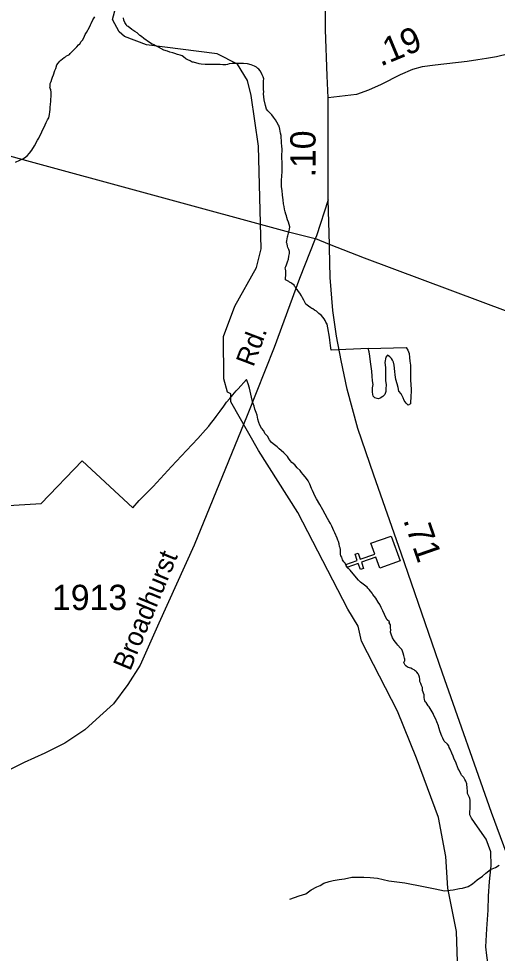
# Model space of a CAD drawing. Extents: x 2206922 to 2357709, y 510027 to 673830.
# Drawn here: x 2323655 to 2326023, y 547095 to 551723 of the extents above; entities that cross this region are included whole.
import ezdxf

# ---------------------------------------------------------------- set-up
doc = ezdxf.new("R2010")
doc.units = 0
for name, color, linetype in [('Exist Cultural Church CELL', 7, 'Continuous'), ('Exist Hydrographic Creek Single Shore', 7, 'Continuous'), ('Exist Hydrographic Misc Water Feature', 7, 'Continuous'), ('Exist Road Non-System Type 51', 7, 'Continuous'), ('Exist Road Primary NC Attributed', 7, 'Continuous'), ('Exist Road Primary NC Service Mileage Hundredths English Label', 7, 'Continuous'), ('Exist Road Secondary Mileage Hundredths English Label', 7, 'Continuous'), ('Exist Road Secondary Type 51 Attributed', 7, 'Continuous'), ('Exist Road Secondary Type 51 Label', 7, 'Continuous'), ('Exist Road Secondary Type 51 Number Label', 7, 'Continuous'), ('Exist Utilities Electrical Transmission Line', 7, 'Continuous')]:
    doc.layers.add(name, color=color, linetype=linetype)

msp = doc.modelspace()

# ---------------------------------------------------------------- linework, layer by layer
at = {"layer": 'Exist Cultural Church CELL'}
msp.add_lwpolyline([(2325441, 549002.9), (2325422, 549056.6), (2325350.2, 549031.3), (2325360.8, 549001.1), (2325345.8, 548995.8), (2325335.1, 549026), (2325278.4, 549006), (2325273.1, 549021.1), (2325329.8, 549041.1), (2325319.2, 549071.3), (2325334.2, 549076.6), (2325344.9, 549046.4), (2325416.7, 549071.7), (2325397.6, 549126.1), (2325498, 549161.5), (2325541.4, 549038.3)], close=True, dxfattribs=at)
at = {"layer": 'Exist Hydrographic Creek Single Shore'}
for points in [[(2325731.9, 547768.1), (2325623.6, 548061.3), (2325529.5, 548293.8), (2325350.5, 548640.9), (2325333.7, 548715.8), (2325282.6, 548799), (2325035.5, 549278), (2324840.5, 549585.2), (2324704.6, 549825.8), (2324704.6, 549865.2), (2324687.6, 549874.4), (2324670.5, 549939.3), (2324668.5, 550149.3), (2324724.7, 550299.3), (2324831.5, 550490.6), (2324854.7, 550583.5), (2324841.6, 551091.5), (2324805.7, 551342.8), (2324787.6, 551417.5), (2324736.6, 551497.5), (2324636.5, 551549.2), (2324286.5, 551594.2), (2324177.6, 551635.7), (2324152.6, 551657.7), (2324118.5, 551718.6), (2324158.5, 551867.9)], [(2325702.6, 545934.7), (2325681.7, 546291.6), (2325730.7, 546401.9), (2325834.6, 546803.1), (2325821.7, 547203), (2325778.6, 547417.8), (2325768.6, 547574.9), (2325731.9, 547768.1)]]:
    msp.add_lwpolyline(points, dxfattribs=at)
at = {"layer": 'Exist Hydrographic Misc Water Feature'}
for points in [[(2323838, 551476), (2323843.6, 551494.2), (2323849.7, 551502.2), (2323857.7, 551512), (2323863.5, 551518.4), (2323871.7, 551524.5), (2323879.5, 551530.6), (2323885.6, 551534.5), (2323891.3, 551538.5), (2323899.3, 551542.6), (2323905.5, 551546.6), (2323909.6, 551550.8), (2323913.1, 551554.7), (2323918.8, 551560.8), (2323927, 551568.9), (2323934.8, 551575), (2323943, 551583.1), (2323950.6, 551593.3), (2323956.8, 551599.3), (2323964.3, 551609.5), (2323970.3, 551617.5), (2323976.2, 551627.6), (2323984, 551645.5), (2323990, 551655.5), (2324005.8, 551681.5), (2324009.5, 551691.9), (2324013.4, 551699.8), (2324021.6, 551717.7), (2324031.6, 551732)], [(2324491.1, 551518.8), (2324481.1, 551524.8), (2324470.8, 551534.9), (2324463, 551538.5), (2324453, 551542.4), (2324440.9, 551546.3), (2324426.7, 551550.4), (2324416.7, 551554.4), (2324403, 551558.1), (2324390.9, 551562), (2324372.8, 551567.9), (2324346.6, 551581.6), (2324336.3, 551587.2), (2324324.6, 551593), (2324314.6, 551596.9), (2324302.3, 551604.9), (2324274.2, 551624.5), (2324262.3, 551634.4), (2324254.3, 551640.4), (2324240.1, 551652.3), (2324229.9, 551660), (2324213.7, 551670.1), (2324195.6, 551683.8), (2324189.5, 551687.6), (2324185.8, 551693.8), (2324179.4, 551703.7), (2324175.3, 551715.6), (2324173.1, 551727.3)], [(2324974.4, 550430.7), (2324974.6, 550434.8), (2324976.3, 550456.8), (2324976.3, 550474.7), (2324974.2, 550482.7), (2324973.8, 550488.8), (2324976.1, 550496.6), (2324980, 550504.6), (2324984.1, 550518.9), (2324989.6, 550532.7), (2324991.2, 550547.1), (2324995.4, 550561.1), (2324995.1, 550570.8), (2324990.8, 550580.7), (2324986.9, 550590.6), (2324985.1, 550596.6), (2324982.8, 550608.7), (2324980.4, 550614.8), (2324980.6, 550622.9), (2324984.3, 550642.6), (2324986.5, 550648.7), (2324988.4, 550654.9), (2324992.1, 550667), (2324993.9, 550680.9), (2324996, 550692.7), (2324993.7, 550704.8), (2324989.4, 550714.8), (2324985.5, 550726.7), (2324981.4, 550738.7), (2324979.4, 550746.7), (2324976.9, 550754.8), (2324973, 550766.7), (2324970.5, 550780.5), (2324968.7, 550792.5), (2324964.8, 550806.5), (2324962.5, 550826.3), (2324960.3, 550848.5), (2324957.8, 550872.4), (2324955.8, 550890.2), (2324955.6, 550904.4), (2324955.6, 550922.2), (2324957, 550944.3), (2324959.1, 550964.3), (2324958.6, 550982.2), (2324958.4, 551004.1), (2324956, 551040.2), (2324957.8, 551076.4), (2324957.4, 551092.2), (2324955.4, 551108), (2324952.9, 551144), (2324950.6, 551156.1), (2324949, 551166.1), (2324946.8, 551176.2), (2324942.7, 551190.2), (2324940.8, 551196.1), (2324932.4, 551210), (2324924.6, 551221.7), (2324915.8, 551235.6), (2324908, 551247.7), (2324895.9, 551259.3), (2324887.9, 551267.4), (2324881.5, 551275.2), (2324875.6, 551293.1), (2324868.8, 551321.3), (2324866.6, 551351.3), (2324867, 551363), (2324866.6, 551371.1), (2324866.6, 551389), (2324866.2, 551406.9), (2324866.2, 551415), (2324868, 551425.2), (2324864.1, 551435.2), (2324859.8, 551445.1), (2324855.9, 551453), (2324849.6, 551465), (2324843.6, 551472.7), (2324837.9, 551476.8), (2324831.5, 551482.7), (2324821.1, 551488.7), (2324805.1, 551494.3), (2324787.4, 551500.2), (2324767.3, 551502), (2324757.5, 551501.9), (2324737.4, 551501.7), (2324725.5, 551501.5), (2324711.6, 551501.5), (2324695.4, 551499.1), (2324687.4, 551497.1), (2324679.4, 551495), (2324665.2, 551494.7), (2324651.3, 551496.8), (2324635.3, 551496.3), (2324611.1, 551496.3), (2324577.5, 551496.1), (2324557.4, 551497.5), (2324547.5, 551499.4), (2324519.4, 551507.3), (2324513.1, 551507.5), (2324503.2, 551515), (2324491.1, 551518.8)], [(2323639.3, 551012), (2323661.1, 551022.5), (2323675.2, 551028.5), (2323683, 551034.6), (2323696.6, 551044.8), (2323708.6, 551056.7), (2323720.3, 551072.8), (2323732.2, 551092.9), (2323748, 551121.4), (2323754, 551131.4), (2323769.5, 551163.5), (2323785.3, 551197.7), (2323790.7, 551209.8), (2323797, 551221.5), (2323803, 551231.9), (2323806.5, 551248), (2323808.3, 551261.9), (2323810.4, 551273.8), (2323810.1, 551286), (2323811.8, 551295.9), (2323813.8, 551315.8), (2323815.5, 551346), (2323815.5, 551357.8), (2323813, 551371.9), (2323811.2, 551377.9), (2323809.1, 551381.8), (2323811.2, 551386), (2323810.8, 551401.9), (2323815.1, 551411.8), (2323818.8, 551423.8), (2323822.5, 551433.8), (2323826.1, 551445.7), (2323834.3, 551466), (2323838, 551476)], [(2325384.3, 550089.3), (2325200.2, 550081.3), (2325198.1, 550105.1), (2325193.6, 550131.4), (2325191.8, 550145.4), (2325184.8, 550193.1), (2325180.9, 550211.1), (2325174.6, 550221), (2325170.9, 550228.9), (2325166.6, 550236.8), (2325152.6, 550252.7), (2325140.3, 550262.6), (2325128.2, 550274.6), (2325118.6, 550280.5), (2325110.2, 550286.2), (2325105.9, 550288.1), (2325100.1, 550292.2), (2325087.8, 550300.1), (2325075.9, 550310.1), (2325070, 550319.9), (2325066.1, 550329.8), (2325059.5, 550341.7), (2325053.6, 550351.5), (2325045.4, 550363.7), (2325039.4, 550371.5), (2325032.9, 550381.4), (2325029.4, 550385.2), (2325025.1, 550393.1), (2325018.9, 550399.3), (2325017.1, 550403.3), (2325006.8, 550411.3), (2325000.7, 550415.1), (2324994.5, 550419.2), (2324990.6, 550421), (2324974.4, 550430.7)], [(2325384.3, 550089.3), (2325572, 550095.1), (2325580.2, 550081.3), (2325586.5, 550065.3), (2325588.8, 550045.5), (2325590.8, 550027.4), (2325593.1, 550007.6), (2325593.1, 549987.7), (2325593.3, 549957.7), (2325593.9, 549933.6), (2325595.7, 549911.5), (2325595.9, 549887.5), (2325594.5, 549843.5), (2325592.7, 549829.6), (2325592.9, 549815.8), (2325581.2, 549809.4), (2325571.1, 549819.5), (2325562.7, 549833.3), (2325556.6, 549845.2), (2325552.9, 549853.1), (2325546.3, 549865), (2325536.3, 549879), (2325532.2, 549897.1), (2325527.9, 549914.8), (2325521.3, 549936.9), (2325517.4, 549959), (2325515.2, 549976.7), (2325512.9, 550006.7), (2325508.8, 550022.7), (2325504.5, 550032.7), (2325498.5, 550040.5), (2325490.6, 550048.6), (2325484.4, 550054.4), (2325480.3, 550056.2), (2325470.7, 550046.3), (2325466.8, 550020.1), (2325469.2, 549996.2), (2325469.6, 549976.3), (2325469.4, 549952.4), (2325470, 549932.4), (2325472.3, 549910.2), (2325471.9, 549890.4), (2325470.5, 549876.4), (2325470.3, 549872.4), (2325466.4, 549862.4), (2325456.7, 549852.1), (2325442.6, 549844.1), (2325434.6, 549840), (2325429, 549842.1), (2325416.5, 549845.6), (2325408.5, 549853.7), (2325404.6, 549873.8), (2325406.1, 549895.4), (2325408.3, 549911.7), (2325405.7, 549929.5), (2325403.8, 549953.7), (2325401.4, 549977.6), (2325399.1, 550001.5), (2325394.6, 550023.7), (2325392.5, 550051.5), (2325388.4, 550073.2), (2325384.3, 550089.3)], [(2323575.4, 549310.4), (2323765.2, 549322.4), (2323968.9, 549534.3), (2324219, 549301.1), (2324250.6, 549337.8), (2324320.3, 549406.4), (2324410.7, 549505.1), (2324485.8, 549584.2), (2324541.4, 549644.4), (2324579.1, 549686.9), (2324594.9, 549704.9), (2324608.4, 549723.1), (2324618.3, 549735.4), (2324632.2, 549753.6), (2324651.9, 549779.8), (2324669.5, 549803.9), (2324683.1, 549824.1), (2324699.3, 549842), (2324715, 549860.3), (2324730.6, 549880.3), (2324740.9, 549890.5), (2324782.1, 549937)], [(2325470.7, 548758.8), (2325464.1, 548772.8), (2325455.9, 548790.6), (2325447.9, 548806.8), (2325441.7, 548822.4), (2325433.5, 548834.6), (2325421.4, 548854.2), (2325407.1, 548872.2), (2325403.4, 548878), (2325394.8, 548888.2), (2325388.8, 548896), (2325382.9, 548903.8), (2325379, 548907.6), (2325358.7, 548923.7), (2325346.6, 548933.6), (2325336.4, 548943.2), (2325317.9, 548965.1), (2325294.1, 548993), (2325286.1, 549000.7), (2325277.3, 549012.5), (2325269.5, 549026.7), (2325263.6, 549034.5), (2325257.6, 549044.3), (2325253.3, 549056.3), (2325249.2, 549062.6), (2325246.9, 549072.3), (2325247.4, 549082.3), (2325246.9, 549090.5), (2325246.7, 549094.6), (2325244.7, 549102.2), (2325242.6, 549110.2), (2325240.4, 549122.3), (2325236.5, 549134.2), (2325234.4, 549140.2), (2325230.1, 549150.2), (2325218.2, 549178), (2325213.9, 549187.9), (2325203.5, 549209.8), (2325197.3, 549223.7), (2325189.1, 549235.9), (2325183.4, 549247.6), (2325158.8, 549291.1), (2325144.4, 549317.2), (2325128.2, 549345.2), (2325122.3, 549357), (2325107.9, 549386.8), (2325103.6, 549396.7), (2325095.4, 549418.7), (2325087.4, 549434.4), (2325078.8, 549446.3), (2325072.9, 549454.5), (2325063, 549466.1), (2325054.8, 549476.3), (2325046.8, 549486), (2325032.5, 549499.9), (2325020.8, 549513.8), (2325006.6, 549525.7), (2324998.4, 549535.4), (2324990.2, 549547.2), (2324983.9, 549555.5), (2324966, 549573.2), (2324953.9, 549585.1), (2324943.9, 549592.7), (2324933.6, 549602.8), (2324919.9, 549612.5), (2324905.3, 549624.5), (2324895.3, 549638.2), (2324885, 549656.3), (2324872.9, 549669.9), (2324866.8, 549682.1), (2324856.3, 549695.9), (2324848.5, 549709.7), (2324842.4, 549723.6), (2324838.1, 549739.6), (2324834, 549759.7), (2324829.9, 549773.7), (2324823.5, 549789.2), (2324819.4, 549805.3), (2324813.1, 549821.2), (2324807.1, 549849.3), (2324800.6, 549879), (2324796.7, 549893), (2324790.5, 549915), (2324784.4, 549929), (2324782.1, 549937)], [(2325894.7, 547765.2), (2325886.7, 547781), (2325886.7, 547798.8), (2325888.6, 547809.1), (2325888.8, 547823.2), (2325889, 547832.9), (2325889, 547853.2), (2325886.9, 547861.2), (2325885.1, 547867.2), (2325879.3, 547879.4), (2325875.6, 547887.3), (2325875.8, 547901.4), (2325873.6, 547911.5), (2325874.2, 547919.5), (2325872.6, 547927.5), (2325872.2, 547933.6), (2325866.4, 547947.5), (2325862.7, 547955.3), (2325856.8, 547965.6), (2325852.7, 547971.4), (2325846.3, 547977.2), (2325844.5, 547981.1), (2325834.6, 548001.3), (2325829.9, 548009.3), (2325817.8, 548041.1), (2325809.4, 548057), (2325803.7, 548070.8), (2325797.3, 548086.8), (2325789.3, 548106.7), (2325785, 548114.6), (2325783, 548122.6), (2325776.6, 548130.5), (2325760.6, 548146.3), (2325752.6, 548160.4), (2325748.3, 548170), (2325740.1, 548192.3), (2325733.9, 548213.9), (2325731.9, 548221.9), (2325723.7, 548241.8), (2325719.4, 548253.8), (2325709.5, 548273.5), (2325705.7, 548283.5), (2325690.9, 548307.6), (2325684.9, 548315.4), (2325680.8, 548321.3), (2325675.1, 548329.4), (2325670.8, 548337.4), (2325666.7, 548341.2), (2325664.4, 548345.2), (2325662.4, 548351.2), (2325660.7, 548361.2), (2325660.5, 548367.3), (2325660.5, 548375), (2325652.3, 548396.9), (2325652.3, 548405), (2325652.1, 548411.1), (2325647.8, 548421.1), (2325643.9, 548431), (2325639.6, 548441), (2325639.6, 548449.1), (2325639.4, 548452.8), (2325637.4, 548462.9), (2325635.1, 548472.9), (2325631.4, 548478.7), (2325625.1, 548486.6), (2325621.2, 548490.8), (2325617.1, 548494.7), (2325610.9, 548498.4), (2325603.1, 548502.5), (2325594.9, 548506.5), (2325588.8, 548508.3), (2325578.7, 548512.2), (2325570.9, 548518.3), (2325566.8, 548522.1), (2325565, 548526.1), (2325562.5, 548532.1), (2325560.7, 548536), (2325562.5, 548540.2), (2325564.6, 548544), (2325564.6, 548552.1), (2325564.4, 548556.2), (2325560.3, 548570.1), (2325556.4, 548581.7), (2325554.1, 548591.7), (2325550, 548599.7), (2325543.9, 548605.9), (2325529.9, 548621.8), (2325525.8, 548627.7), (2325511.9, 548643.5), (2325503.5, 548657.3), (2325497.1, 548675.3), (2325494.9, 548685.4), (2325495.3, 548697.1), (2325494.9, 548707.3), (2325495.1, 548711.3), (2325494.9, 548721.1), (2325488.5, 548731.4), (2325488.7, 548737), (2325478.5, 548747.1), (2325470.7, 548758.8)], [(2325752, 546176.4), (2325779.3, 546248.5), (2325804.1, 546328.7), (2325831.1, 546432.9), (2325864, 546533.4), (2325889.4, 546603.4), (2325912.3, 546667.7), (2325955.6, 546744.3), (2325992.9, 546822.6), (2325999.9, 546882.8), (2325995.6, 546940.6), (2325982.9, 547004.6), (2325970.2, 547084.3), (2325965.5, 547128), (2325970.4, 547216.1), (2325977.8, 547308.3), (2325978.8, 547378.2), (2325984.3, 547450), (2325993.1, 547528.2), (2325990.7, 547598.3), (2325967.7, 547659.7), (2325924.9, 547721.3), (2325894.7, 547765.2)]]:
    msp.add_lwpolyline(points, dxfattribs=at)
at = {"layer": 'Exist Road Non-System Type 51'}
msp.add_lwpolyline([(2324996, 547362.8), (2325041.8, 547379.4), (2325075.6, 547389.8), (2325101.4, 547410), (2325129.3, 547424.3), (2325147, 547430.5), (2325164.9, 547442.6), (2325190.8, 547450.8), (2325210.9, 547455), (2325240.8, 547461.5), (2325266.8, 547463.7), (2325302.6, 547472.1), (2325330.6, 547472.5), (2325362.6, 547472.8), (2325394.5, 547471), (2325430.6, 547467.5), (2325486.8, 547454.2), (2325564.7, 547444.9), (2325656.9, 547426), (2325715.1, 547414.5), (2325761, 547405), (2325805, 547409.6), (2325835, 547415.8), (2325850.9, 547418), (2325878.8, 547426.3), (2325900.7, 547438.6), (2325922.5, 547458.7), (2325950.1, 547477), (2325966, 547491.3), (2325989.9, 547509.4), (2326013.6, 547519.8), (2326031.6, 547531.9)], dxfattribs=at)
at = {"layer": 'Exist Road Primary NC Attributed'}
for points in [[(2325186.2, 551331.2), (2325180.7, 551440.8), (2325172.5, 551667.9), (2325170.4, 551891.2)], [(2325185.4, 550826.4), (2325186.1, 551118.9), (2325186.2, 551331.2)], [(2326188.2, 547229.5), (2326082.5, 547550.8), (2325993.4, 547793.2), (2325751.1, 548482.4), (2325546.9, 549077.4), (2325412.7, 549462.1), (2325332.6, 549694.4), (2325280.6, 549888.8), (2325250.5, 550031), (2325226.5, 550151.2), (2325208.5, 550277.4), (2325196.5, 550441.7), (2325192.5, 550590), (2325192, 550605.8), (2325185.4, 550826.4)]]:
    msp.add_lwpolyline(points, dxfattribs=at)
at = {"layer": 'Exist Road Secondary Type 51 Attributed'}
for points in [[(2326150, 551570.8), (2326080.6, 551549.6), (2326018.4, 551533.8), (2325969.7, 551525.3), (2325926.9, 551519), (2325873.2, 551510.9), (2325715.5, 551493.6), (2325650.5, 551484.7), (2325602.7, 551470.9), (2325542, 551444.7), (2325448.2, 551397.4), (2325385.1, 551369), (2325326, 551347.7), (2325186.2, 551331.2)], [(2325185.4, 550826.4), (2325127.4, 550648.1), (2325121.5, 550633.3), (2325043.9, 550436.4), (2324919.1, 550095.8), (2324785.7, 549757.9), (2324522.7, 549115.5), (2324347.8, 548730.8), (2324255.7, 548522.4), (2324195, 548426.3), (2324124.2, 548330.1), (2324056.1, 548268.7), (2323981.4, 548201.9), (2323883.3, 548136.5), (2323784.5, 548085.7), (2323681, 548040.3), (2323592.9, 547994.9), (2323530.2, 547954.8), (2323475.5, 547909.4), (2323371.4, 547802.6), (2321593.1, 545939)]]:
    msp.add_lwpolyline(points, dxfattribs=at)
at = {"layer": 'Exist Utilities Electrical Transmission Line'}
for points in [[(2325121.5, 550633.3), (2324996.2, 550665.1), (2323659.1, 551028.6), (2320902.4, 551790.5), (2318205.1, 552532.2)], [(2325192, 550605.8), (2325124.5, 550632.5), (2325121.5, 550633.3)], [(2326225.9, 550216), (2325365.4, 550537.2), (2325192, 550605.8)]]:
    msp.add_lwpolyline(points, dxfattribs=at)

# ---------------------------------------------------------------- texts
at = {"layer": 'Exist Road Primary NC Service Mileage Hundredths English Label'}
for s, rotation, p in [('.10', 89.8692, (2325123.2, 550937.1)), ('.71', 289.2269, (2325556, 549241.1))]:
    msp.add_text(s, height=125, rotation=rotation, dxfattribs=at).set_placement(p)
at = {"layer": 'Exist Road Secondary Mileage Hundredths English Label'}
msp.add_text('.19', height=125, rotation=22.604, dxfattribs=at).set_placement((2325445.5, 551485.4))
at = {"layer": 'Exist Road Secondary Type 51 Label'}
for s, rotation, p in [('Rd.', 69.2265, (2324815.6, 549994.9)), ('Broadhurst', 67.5756, (2324206.2, 548489.4))]:
    msp.add_text(s, height=95, rotation=rotation, dxfattribs=at).set_placement(p)
at = {"layer": 'Exist Road Secondary Type 51 Number Label'}
msp.add_text('1913', height=125, dxfattribs=at).set_placement((2323819.5, 548795.1))

doc.saveas('drawing.dxf')
